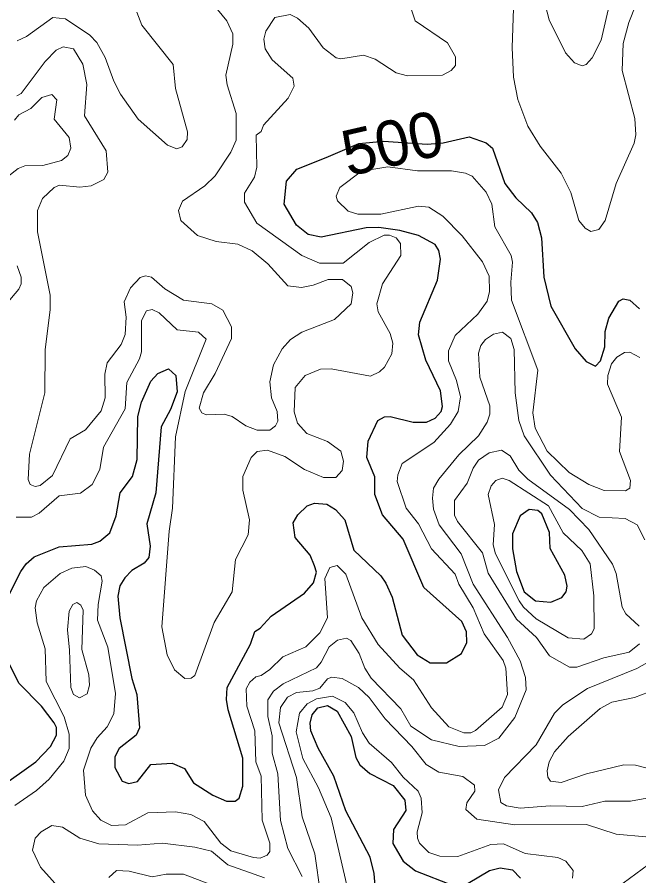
# Model space of a CAD drawing. Extents: x 577 to 602.9, y 7483.8 to 7511.6.
# Drawn here: x 589.209 to 590.303, y 7502.957 to 7504.468 of the extents above; entities that cross this region are included whole.
import ezdxf
from ezdxf.enums import TextEntityAlignment as Align

# ---------------------------------------------------------------- set-up
doc = ezdxf.new("R2010")
doc.units = 0
doc.header["$LTSCALE"] = 0.032
doc.layers.add('1', color=7, linetype='Continuous', lineweight=25)
doc.layers.add('2', color=7, linetype='Continuous', lineweight=13)
doc.layers.add('61', color=7, linetype='Continuous')

msp = doc.modelspace()

# ---------------------------------------------------------------- linework, layer by layer
at = {"layer": '1'}
for points in [[(589.7532, 7504.221), (589.8108, 7504.2457), (589.854, 7504.25), (589.9305, 7504.2446), (589.9592, 7504.2468), (590.0046, 7504.2571), (590.0348, 7504.2468), (590.0459, 7504.2373), (590.0674, 7504.1752), (590.0865, 7504.1498), (590.1143, 7504.1236), (590.1246, 7504.1069), (590.1318, 7504.0798), (590.1358, 7504.0106), (590.1485, 7503.9597), (590.1914, 7503.8842), (590.2105, 7503.8619), (590.2272, 7503.854), (590.236, 7503.8635), (590.2431, 7503.8882), (590.2439, 7503.9152), (590.2503, 7503.9383), (590.2678, 7503.9685), (590.2757, 7503.9725), (590.2876, 7503.9701), (590.3043, 7503.955)], [(589.9179, 7503.9311), (589.9489, 7504.0051), (589.9545, 7504.0424), (589.9513, 7504.0576), (589.9449, 7504.0679), (589.9155, 7504.0838), (589.8829, 7504.0925), (589.8455, 7504.0981), (589.8233, 7504.0973), (589.7445, 7504.0806), (589.7215, 7504.0854), (589.7008, 7504.1021), (589.6793, 7504.1387), (589.6833, 7504.1792), (589.7016, 7504.2007), (589.7532, 7504.221)], [(589.2157, 7503.493), (589.2253, 7503.5065), (589.2396, 7503.5184), (589.2833, 7503.5359), (589.3406, 7503.5407), (589.3549, 7503.5463), (589.3724, 7503.5606), (589.3835, 7503.5908), (589.3907, 7503.6313), (589.4122, 7503.66), (589.4208, 7503.6896), (589.4217, 7503.7657), (589.4281, 7503.7904), (589.4448, 7503.8278), (589.4567, 7503.8413), (589.4758, 7503.8492), (589.4885, 7503.8373), (589.4909, 7503.8087), (589.479, 7503.7777), (589.463, 7503.7474), (589.4535, 7503.6313), (589.4376, 7503.5765), (589.4432, 7503.5375), (589.4408, 7503.5176), (589.4328, 7503.5073), (589.4114, 7503.4946), (589.3986, 7503.4818), (589.3899, 7503.4675), (589.3867, 7503.4492), (589.3899, 7503.4111), (589.4114, 7503.3045), (589.4201, 7503.2767), (589.4249, 7503.2179), (589.4185, 7503.2051), (589.3891, 7503.1813), (589.3811, 7503.167), (589.3811, 7503.1479), (589.3939, 7503.124), (589.4058, 7503.12), (589.4209, 7503.1232), (589.4448, 7503.1534), (589.4821, 7503.1558), (589.5036, 7503.1463), (589.5195, 7503.1208), (589.5537, 7503.0994), (589.5776, 7503.089), (589.5927, 7503.089), (589.5998, 7503.0938), (589.6062, 7503.1153), (589.6062, 7503.1646), (589.5807, 7503.2497), (589.5776, 7503.2679), (589.5791, 7503.2886), (589.6197, 7503.365), (589.6277, 7503.3872), (589.6372, 7503.3928), (589.6563, 7503.4143), (589.7151, 7503.4548), (589.731, 7503.4731), (589.7358, 7503.4914), (589.7326, 7503.5025), (589.7247, 7503.5216), (589.6984, 7503.5526), (589.6952, 7503.5781), (589.7032, 7503.5924), (589.7199, 7503.6083), (589.7326, 7503.6131), (589.7541, 7503.6115), (589.7692, 7503.6019), (589.7859, 7503.5836), (589.8018, 7503.5304), (589.8495, 7503.485), (589.8583, 7503.4723), (589.8694, 7503.4477), (589.8869, 7503.3809), (589.9131, 7503.3459), (589.9362, 7503.3324), (589.9648, 7503.3324), (589.991, 7503.3483), (590.0006, 7503.3681), (589.9998, 7503.3864), (589.9918, 7503.4047), (589.925, 7503.4644), (589.8885, 7503.5494), (589.8519, 7503.5924), (589.8384, 7503.6282), (589.8384, 7503.6592), (589.8249, 7503.6934), (589.8272, 7503.722), (589.8439, 7503.7586), (589.8559, 7503.7649), (589.8654, 7503.7657), (589.906, 7503.7554), (589.9298, 7503.7554), (589.9449, 7503.7625), (589.9553, 7503.7745), (589.9576, 7503.7832), (589.9545, 7503.8103), (589.9282, 7503.8643), (589.9155, 7503.9089), (589.9179, 7503.9311)], [(589.1895, 7503.4405), (589.2157, 7503.493)], [(589.1784, 7503.1129), (589.242, 7503.1582), (589.2682, 7503.1852), (589.2786, 7503.2051), (589.2786, 7503.2186), (589.2746, 7503.2266), (589.2523, 7503.256), (589.2126, 7503.2966), (589.1959, 7503.33)], [(589.8447, 7502.8767), (589.8376, 7502.9618), (589.8304, 7502.9904), (589.7875, 7503.0715), (589.7668, 7503.1328), (589.739, 7503.1821), (589.7263, 7503.2123), (589.7247, 7503.2258), (589.7286, 7503.2409), (589.7382, 7503.2528), (589.7557, 7503.2568), (589.7724, 7503.2473), (589.797, 7503.2027), (589.805, 7503.1654), (589.8121, 7503.1526), (589.8296, 7503.1375), (589.871, 7503.1161), (589.8916, 7503.0906), (589.8932, 7503.0723), (589.8718, 7503.0389), (589.8702, 7503.0143), (589.8885, 7502.9833), (589.9102, 7502.9663), (589.9767, 7502.9403)], [(590.003, 7502.9443), (590.0403, 7502.9666), (590.0594, 7502.9713), (590.0809, 7502.9682), (590.0952, 7502.9531)]]:
    msp.add_lwpolyline(points, dxfattribs=at)
msp.add_lwpolyline([(590.1472, 7503.5335), (590.1461, 7503.5614), (590.1326, 7503.594), (590.1254, 7503.6003), (590.1103, 7503.6019), (590.0944, 7503.5908), (590.0809, 7503.559), (590.0809, 7503.5327), (590.0881, 7503.493), (590.1016, 7503.4572), (590.1215, 7503.4413), (590.1485, 7503.4389), (590.1676, 7503.4469), (590.1755, 7503.4572), (590.1771, 7503.4667), (590.1731, 7503.4866)], close=True, dxfattribs=at)
at = {"layer": '2'}
for points in [[(589.4249, 7503.8667), (589.4281, 7503.8794), (589.4281, 7503.9343), (589.4368, 7503.951), (589.4471, 7503.9534), (589.4591, 7503.9478), (589.4909, 7503.9176), (589.5283, 7503.9136), (589.5418, 7503.9017), (589.5052, 7503.8095), (589.4877, 7503.7299), (589.4829, 7503.6043), (589.4766, 7503.5638), (589.4638, 7503.3952), (589.4734, 7503.3459), (589.4861, 7503.3196), (589.5044, 7503.3045), (589.5155, 7503.3053), (589.5219, 7503.3101), (589.5561, 7503.4031), (589.5879, 7503.4572), (589.5935, 7503.5137), (589.6157, 7503.5574), (589.6181, 7503.5836), (589.6062, 7503.6361), (589.6062, 7503.66), (589.6213, 7503.6934), (589.6316, 7503.7037), (589.6499, 7503.7061), (589.6801, 7503.695), (589.7151, 7503.6719), (589.7485, 7503.6584), (589.77, 7503.6584), (589.7811, 7503.6703), (589.7835, 7503.687), (589.7787, 7503.7045), (589.7557, 7503.7212), (589.7191, 7503.7355), (589.7024, 7503.7538), (589.6968, 7503.7737), (589.6984, 7503.8166), (589.7159, 7503.8373), (589.743, 7503.8484), (589.762, 7503.8492), (589.8312, 7503.8365), (589.8471, 7503.8437), (589.8559, 7503.8524), (589.8686, 7503.8755), (589.8702, 7503.8945), (589.8654, 7503.9112), (589.8447, 7503.9494), (589.8423, 7503.9637), (589.8519, 7503.9987), (589.8845, 7504.0488), (589.8836, 7504.0696), (589.8762, 7504.0795), (589.8647, 7504.0844), (589.8549, 7504.0844), (589.8286, 7504.0713), (589.7827, 7504.0353), (589.7414, 7504.0353), (589.7103, 7504.0488), (589.6308, 7504.1053), (589.6094, 7504.1426), (589.6094, 7504.1585), (589.6269, 7504.1864), (589.6308, 7504.2039), (589.63, 7504.2603), (589.6388, 7504.2667), (589.6428, 7504.2778), (589.6865, 7504.3255), (589.6968, 7504.3462), (589.6944, 7504.3605), (589.6579, 7504.3931), (589.6459, 7504.4122), (589.6436, 7504.4289), (589.6467, 7504.4432), (589.6626, 7504.4671), (589.6897, 7504.4726), (589.7024, 7504.4663), (589.7223, 7504.4488), (589.7477, 7504.4138), (589.7708, 7504.3963), (589.7787, 7504.3947), (589.8185, 7504.4011), (589.8392, 7504.3939), (589.8765, 7504.3701), (589.8964, 7504.3645), (589.9576, 7504.3661), (589.9728, 7504.374), (589.9807, 7504.3828), (589.9807, 7504.3979), (589.9664, 7504.4225), (589.9099, 7504.4615), (589.867, 7504.5903)], [(590.0825, 7504.483), (590.0801, 7504.4146), (590.0825, 7504.3621), (590.0904, 7504.3231), (590.1079, 7504.2762), (590.1294, 7504.2412), (590.1668, 7504.1935), (590.1835, 7504.1593), (590.1978, 7504.11), (590.2089, 7504.0965), (590.2185, 7504.091), (590.2328, 7504.0941), (590.2439, 7504.11), (590.263, 7504.1752), (590.2948, 7504.246), (590.298, 7504.2611), (590.2964, 7504.2897), (590.2741, 7504.374), (590.2757, 7504.4217), (590.2853, 7504.4583), (590.298, 7504.4893)], [(590.2511, 7504.4885), (590.2368, 7504.4273), (590.2209, 7504.3963), (590.2105, 7504.3844), (590.2034, 7504.382), (590.1898, 7504.3876), (590.1739, 7504.405), (590.1453, 7504.4631), (590.1382, 7504.4901)], [(589.2094, 7504.4265), (589.2261, 7504.4337), (589.2722, 7504.4671), (589.2945, 7504.4647), (589.3374, 7504.4361), (589.3493, 7504.4233), (589.3644, 7504.3971), (589.3796, 7504.355), (589.3915, 7504.3327), (589.4225, 7504.2882), (589.4742, 7504.2428), (589.4901, 7504.2365), (589.4996, 7504.2397), (589.5084, 7504.2524), (589.5092, 7504.2659), (589.4877, 7504.3422), (589.4837, 7504.3844), (589.4289, 7504.4536), (589.4201, 7504.4766)], [(589.5617, 7504.4814), (589.5783, 7504.4615), (589.5887, 7504.4384), (589.5887, 7504.4202), (589.5768, 7504.3661), (589.5791, 7504.3486), (589.595, 7504.2985), (589.595, 7504.2516), (589.5855, 7504.2301), (589.5577, 7504.1888), (589.5394, 7504.1713), (589.5004, 7504.1442), (589.4933, 7504.1275), (589.4972, 7504.11), (589.5267, 7504.0838), (589.5593, 7504.0735), (589.5974, 7504.0687), (589.6229, 7504.0568), (589.6507, 7504.0337), (589.6857, 7503.9955), (589.7096, 7503.9924), (589.7302, 7503.9963), (589.7565, 7504.0067), (589.7819, 7504.0067), (589.797, 7503.9939), (589.8002, 7503.9828), (589.797, 7503.9637), (589.7676, 7503.9359), (589.7103, 7503.9136), (589.6905, 7503.9009), (589.6754, 7503.8842), (589.6603, 7503.8564), (589.6539, 7503.8262), (589.6571, 7503.7983), (589.6666, 7503.7745), (589.6682, 7503.757), (589.6642, 7503.749), (589.6539, 7503.7411), (589.6316, 7503.7411), (589.6117, 7503.749), (589.5879, 7503.7657), (589.5736, 7503.7697), (589.5418, 7503.7681), (589.5346, 7503.7721), (589.5298, 7503.78), (589.537, 7503.8071), (589.5577, 7503.8413), (589.5863, 7503.9025), (589.5863, 7503.9232), (589.5712, 7503.9526), (589.5521, 7503.9637), (589.502, 7503.9701), (589.4694, 7503.99), (589.4456, 7504.0106), (589.4352, 7504.013), (589.4257, 7504.0098), (589.409, 7503.9916), (589.3978, 7503.9669), (589.401, 7503.9399), (589.3994, 7503.9097), (589.3923, 7503.8922), (589.3676, 7503.8596), (589.3637, 7503.8397), (589.3644, 7503.7983), (589.3573, 7503.7753), (589.3295, 7503.7419), (589.3024, 7503.726), (589.2714, 7503.6616), (589.2499, 7503.6441), (589.2412, 7503.6425), (589.2324, 7503.6457), (589.2285, 7503.6544), (589.2309, 7503.6989), (589.2579, 7503.8071), (589.2587, 7503.8826), (589.2674, 7503.9534), (589.2674, 7503.9788), (589.2452, 7504.0902), (589.2452, 7504.1275), (589.2539, 7504.149), (589.2746, 7504.1681), (589.2841, 7504.1721), (589.3199, 7504.1689)], [(589.3199, 7504.1689), (589.3398, 7504.1713), (589.3621, 7504.1824), (589.3692, 7504.1951), (589.366, 7504.2325), (589.3279, 7504.2945), (589.3318, 7504.3494), (589.3247, 7504.3852), (589.3088, 7504.4122), (589.2905, 7504.4154), (589.2778, 7504.4098), (589.2587, 7504.3899), (589.2165, 7504.3335), (589.2086, 7504.3295)], [(589.1728, 7504.1721), (589.211, 7504.2015), (589.2229, 7504.2063), (589.2547, 7504.207), (589.2873, 7504.2158), (589.2984, 7504.2245), (589.304, 7504.2373), (589.3008, 7504.2564), (589.2746, 7504.2882), (589.2794, 7504.3223), (589.2706, 7504.3319), (589.2531, 7504.3263), (589.2332, 7504.3072), (589.2126, 7504.2961), (589.2046, 7504.2866)], [(589.6125, 7503.2862), (589.6189, 7503.2982), (589.6292, 7503.3077), (589.6388, 7503.3101), (589.6539, 7503.3204), (589.677, 7503.3427), (589.7175, 7503.3602), (589.7422, 7503.3848), (589.7557, 7503.4111), (589.7509, 7503.4803), (589.7597, 7503.5001), (589.7724, 7503.5033), (589.7875, 7503.4882), (589.8161, 7503.4111), (589.8447, 7503.3642), (589.8829, 7503.3228), (589.9068, 7503.3021), (589.9386, 7503.2528), (589.9688, 7503.2194), (589.995, 7503.2091), (590.0077, 7503.2091), (590.0157, 7503.2131), (590.0626, 7503.2544), (590.0722, 7503.2767), (590.069, 7503.3228), (590.0642, 7503.3363), (590.0308, 7503.3832), (590.0117, 7503.4286), (589.9863, 7503.4707), (589.9799, 7503.4882), (589.9386, 7503.5327), (589.9155, 7503.5765), (589.894, 7503.6043), (589.8781, 7503.6512), (589.8789, 7503.6631), (589.8869, 7503.683), (589.9425, 7503.7196), (589.972, 7503.7522), (589.9855, 7503.7745), (589.9895, 7503.7999), (589.9823, 7503.8285), (589.968, 7503.8635), (589.968, 7503.881), (589.9799, 7503.9081), (590.0197, 7503.9454), (590.0364, 7503.9685), (590.0403, 7503.9852), (590.0396, 7504.0122), (590.0284, 7504.0377), (589.9926, 7504.083), (589.9584, 7504.118), (589.9338, 7504.1339), (589.9155, 7504.1355), (589.8495, 7504.1212), (589.809, 7504.1212), (589.7915, 7504.1267), (589.7732, 7504.145), (589.7708, 7504.153), (589.7771, 7504.1681), (589.8153, 7504.1967), (589.8614, 7504.2047), (589.9139, 7504.1975), (589.9736, 7504.1975), (589.9982, 7504.1935), (590.0101, 7504.188), (590.0348, 7504.1601), (590.0443, 7504.1387), (590.0499, 7504.0989), (590.0785, 7504.0488), (590.0809, 7504.0369), (590.0777, 7504.0019), (590.0793, 7503.9701), (590.1254, 7503.8468), (590.1167, 7503.7721), (590.1207, 7503.7451), (590.1421, 7503.7045), (590.1803, 7503.6671), (590.2153, 7503.6457), (590.2423, 7503.6353), (590.2797, 7503.6345), (590.2876, 7503.6393), (590.2884, 7503.6528), (590.2694, 7503.7037), (590.2725, 7503.7641), (590.2479, 7503.8222), (590.2487, 7503.8373), (590.255, 7503.858), (590.2646, 7503.8699), (590.2781, 7503.8778), (590.2876, 7503.8786), (590.3051, 7503.8691)], [(589.2094, 7504.0305), (589.2165, 7504.0106), (589.2165, 7503.9987), (589.2126, 7503.9892), (589.1903, 7503.9629)], [(589.6603, 7503.2823), (589.6777, 7503.295), (589.7358, 7503.3236), (589.7445, 7503.3332), (589.7581, 7503.3602), (589.7732, 7503.3721), (589.7891, 7503.3753), (589.7962, 7503.3713), (589.8113, 7503.3483), (589.8209, 7503.3228), (589.832, 7503.3053), (589.8845, 7503.2512), (589.902, 7503.221), (589.9386, 7503.1964), (589.9871, 7503.1852), (590.0316, 7503.1868), (590.057, 7503.1996), (590.0849, 7503.2361), (590.1048, 7503.2846), (590.104, 7503.3061), (590.0944, 7503.3355), (590.0722, 7503.3769), (590.0117, 7503.4707), (589.9903, 7503.524), (589.9521, 7503.5749), (589.9417, 7503.6027), (589.9402, 7503.6218), (589.9417, 7503.6393), (589.9513, 7503.6552), (589.9863, 7503.6981), (590.0213, 7503.7315), (590.0364, 7503.7554), (590.0411, 7503.7697), (590.0411, 7503.784), (590.0236, 7503.8349), (590.0213, 7503.8771), (590.0252, 7503.8906), (590.0332, 7503.9009), (590.0475, 7503.9104), (590.0634, 7503.9136), (590.0777, 7503.9025), (590.0841, 7503.8834), (590.0857, 7503.8071), (590.092, 7503.7586), (590.1016, 7503.7315), (590.1477, 7503.6624), (590.2034, 7503.6035), (590.2336, 7503.5884), (590.2789, 7503.586), (590.3004, 7503.5749), (590.3139, 7503.5486)], [(589.2078, 7503.5884), (589.2348, 7503.5884), (589.2484, 7503.5956), (589.2833, 7503.6258), (589.3207, 7503.6305), (589.3414, 7503.6457), (589.3549, 7503.6719), (589.3613, 7503.7117), (589.3994, 7503.7792), (589.4026, 7503.8254), (589.4249, 7503.8667)], [(590.3043, 7503.3658), (590.2861, 7503.3506), (590.2415, 7503.3411), (590.1938, 7503.3244), (590.1811, 7503.3244), (590.1461, 7503.3443), (590.123, 7503.3769), (590.0881, 7503.4087), (590.038, 7503.4898), (590.0284, 7503.5256), (589.9839, 7503.5805), (589.9791, 7503.5916), (589.9791, 7503.6178), (590.0014, 7503.648), (590.0117, 7503.6743), (590.0213, 7503.6886), (590.0396, 7503.7013), (590.0618, 7503.7061), (590.0769, 7503.6965), (590.092, 7503.6711), (590.1079, 7503.6552), (590.1811, 7503.6019), (590.2153, 7503.5669), (590.2566, 7503.5057), (590.263, 7503.489), (590.2741, 7503.4302), (590.2805, 7503.4182), (590.3036, 7503.3968)], [(589.2054, 7503.0811), (589.2436, 7503.1073), (589.2658, 7503.1272), (589.2913, 7503.159), (589.3008, 7503.1813), (589.3008, 7503.2067), (589.2921, 7503.2369), (589.2603, 7503.299), (589.2587, 7503.357), (589.2444, 7503.4023), (589.2412, 7503.4286), (589.2436, 7503.4413), (589.2563, 7503.4644), (589.2849, 7503.489), (589.3056, 7503.4985), (589.3303, 7503.5017), (589.3454, 7503.4954), (589.3573, 7503.485), (589.3589, 7503.4755), (589.3517, 7503.4349), (589.3509, 7503.4071), (589.3692, 7503.3594), (589.3827, 7503.2783), (589.3796, 7503.2425), (589.3676, 7503.2194), (589.3501, 7503.2004), (589.339, 7503.1821), (589.3263, 7503.1431), (589.3295, 7503.0994), (589.3422, 7503.0715), (589.3565, 7503.0556), (589.3756, 7503.0461), (589.4002, 7503.0469), (589.4392, 7503.0684), (589.4877, 7503.0699), (589.5147, 7503.0652), (589.5386, 7503.0532), (589.568, 7503.0151), (589.5855, 7503.0016), (589.6253, 7502.9896), (589.6372, 7502.9888), (589.6491, 7502.9936), (589.6539, 7503), (589.6539, 7503.0151), (589.6404, 7503.0556), (589.6388, 7503.1328), (589.6292, 7503.1582), (589.6277, 7503.2123), (589.6133, 7503.256), (589.6125, 7503.2862)], [(590.364, 7503.3586), (590.2996, 7503.322), (590.2129, 7503.287), (590.1692, 7503.2584), (590.1549, 7503.2433), (590.1223, 7503.1876), (590.0666, 7503.1304), (590.0563, 7503.1089), (590.0602, 7503.0866), (590.0706, 7503.0803), (590.0944, 7503.0763), (590.1469, 7503.0803), (590.2034, 7503.0795), (590.2431, 7503.089), (590.2884, 7503.089), (590.356, 7503.101)], [(590.3155, 7503.0262), (590.263, 7503.031), (590.2113, 7503.0477), (590.0849, 7503.0469), (590.0181, 7503.0572), (589.999, 7503.0739), (590.0006, 7503.0859), (590.0149, 7503.1065), (590.0141, 7503.1169), (589.9934, 7503.132), (589.9513, 7503.1399), (589.929, 7503.1534), (589.9036, 7503.1852), (589.8567, 7503.2338), (589.8288, 7503.2711), (589.8097, 7503.2886), (589.7811, 7503.3045), (589.7628, 7503.3069), (589.7557, 7503.3037), (589.7422, 7503.2878), (589.7294, 7503.2831), (589.7008, 7503.2799), (589.6849, 7503.2719), (589.673, 7503.2536), (589.6698, 7503.2266), (589.7008, 7503.1304), (589.7111, 7503.0612), (589.7334, 7502.996), (589.743, 7502.926)], [(589.7111, 7502.9562), (589.6857, 7503.0055), (589.673, 7503.0548), (589.6682, 7503.1367), (589.6579, 7503.1733), (589.6579, 7503.2035), (589.6507, 7503.2377), (589.6507, 7503.2672), (589.6603, 7503.2823)], [(590.3202, 7503.2807), (590.2956, 7503.2711), (590.2558, 7503.2632), (590.2352, 7503.252), (590.1787, 7503.2027), (590.1549, 7503.1757), (590.1453, 7503.1582), (590.1421, 7503.1423), (590.1429, 7503.1312), (590.1477, 7503.124), (590.1668, 7503.1216), (590.2113, 7503.1367), (590.2765, 7503.1526), (590.2972, 7503.1519), (590.3401, 7503.1407)], [(589.7946, 7502.9181), (589.762, 7503.0596), (589.7398, 7503.1121), (589.7119, 7503.1638), (589.7, 7503.2107), (589.7064, 7503.2433), (589.7199, 7503.26), (589.7358, 7503.2687), (589.7644, 7503.2735), (589.7867, 7503.2624), (589.8018, 7503.2441), (589.8169, 7503.2091), (589.8288, 7503.1908), (589.8678, 7503.1566), (589.8885, 7503.1312), (589.9147, 7503.1065), (589.9203, 7503.0938), (589.9219, 7503.0684), (589.9131, 7503.035), (589.9139, 7503.0238), (589.9171, 7503.0151), (589.9338, 7502.9984), (589.9529, 7502.992), (589.9847, 7502.9912), (590.0427, 7503.0127), (590.065, 7503.0135), (590.1032, 7502.9968), (590.1604, 7502.9896), (590.1747, 7502.9833), (590.1875, 7502.9666), (590.1867, 7502.9531)], [(589.2913, 7502.9268), (589.2507, 7502.9729), (589.2364, 7503.0024), (589.2412, 7503.0238), (589.2515, 7503.035), (589.2706, 7503.0461), (589.2889, 7503.0429), (589.3199, 7503.0238), (589.3533, 7503.0135), (589.4209, 7503.0111), (589.4654, 7503.0151), (589.5219, 7503.0079), (589.5513, 7503.0008), (589.5799, 7502.9769), (589.6443, 7502.9539)], [(590.2757, 7502.9443), (590.3314, 7502.9857)], [(589.5465, 7502.9435), (589.502, 7502.9602), (589.4718, 7502.9602), (589.4471, 7502.9554), (589.4066, 7502.9658), (589.3843, 7502.9666), (589.3708, 7502.9546)]]:
    msp.add_lwpolyline(points, dxfattribs=at)
for points in [[(590.0928, 7503.4413), (590.1, 7503.4302), (590.1223, 7503.4095), (590.1787, 7503.3761), (590.2065, 7503.3737), (590.2201, 7503.3832), (590.2248, 7503.392), (590.224, 7503.45), (590.2177, 7503.5065), (590.2026, 7503.5296), (590.17, 7503.5606), (590.1445, 7503.6083), (590.0753, 7503.6528), (590.0626, 7503.6568), (590.0515, 7503.6528), (590.0435, 7503.6433), (590.038, 7503.6282), (590.0491, 7503.5757), (590.0467, 7503.5399), (590.0507, 7503.524)], [(589.3016, 7503.3546), (589.304, 7503.2886), (589.3088, 7503.2767), (589.3191, 7503.2703), (589.3326, 7503.2775), (589.3366, 7503.2926), (589.3358, 7503.3109), (589.3231, 7503.3554), (589.3255, 7503.4246), (589.3215, 7503.4333), (589.3144, 7503.4381), (589.3072, 7503.4349), (589.3008, 7503.423), (589.2977, 7503.3904)]]:
    msp.add_lwpolyline(points, close=True, dxfattribs=at)

# ---------------------------------------------------------------- texts
at = {"layer": '61'}
msp.add_text('500', height=0.08, rotation=13.031, dxfattribs=at).set_placement((589.8784, 7504.2075), align=Align.CENTER)

doc.saveas('drawing.dxf')
